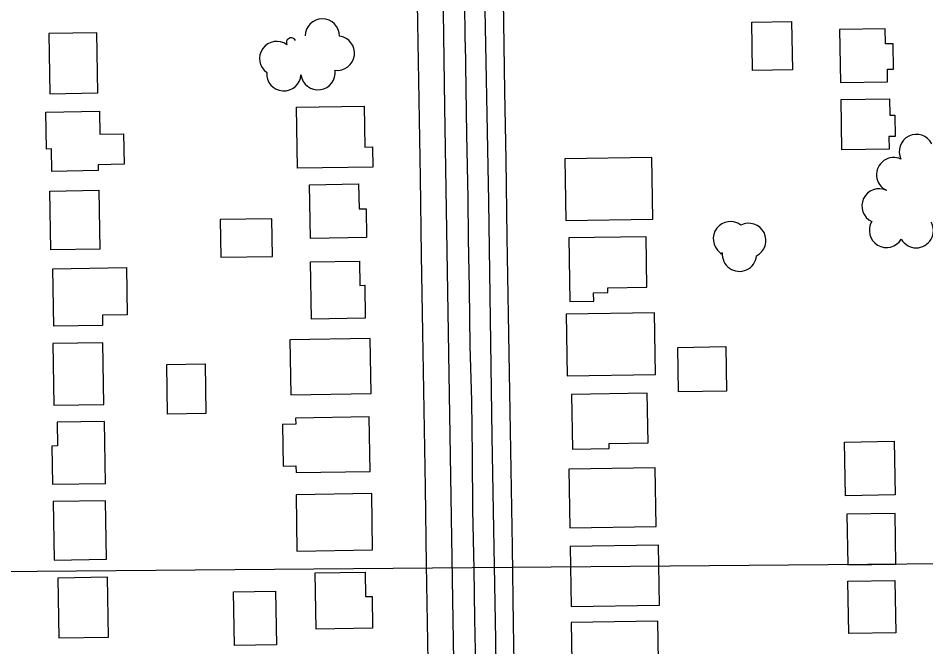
# Model space of a CAD drawing. Extents: x -2233 to 187241, y 4582 to 150524.
# Drawn here: x 114288 to 114816, y 59037 to 59403 of the extents above; entities that cross this region are included whole.
import ezdxf

# ---------------------------------------------------------------- set-up
doc = ezdxf.new("R2010")
doc.units = 0
for name, color, linetype in [('BLDG', 7, 'Continuous'), ('GE_X_CL_20', 7, 'Continuous'), ('GE_X_CL_2000', 7, 'Continuous'), ('GRID', 7, 'Continuous'), ('ROAD', 7, 'Continuous'), ('RW_X_Fee_RW', 7, 'Continuous'), ('TREES', 7, 'Continuous')]:
    doc.layers.add(name, color=color, linetype=linetype)

msp = doc.modelspace()

# ---------------------------------------------------------------- linework, layer by layer
at = {"layer": 'BLDG'}
for points in [[(114737.54, 59400.99), (114738.01, 59372.95), (114714.87, 59372.58), (114714.41, 59400.61)], [(114305.54, 59394.03), (114306.11, 59358.98), (114334.13, 59359.45), (114333.55, 59394.48)], [(114793.34, 59365.94), (114793.22, 59373.21), (114796.86, 59373.27), (114796.62, 59388.12), (114792.15, 59388.04), (114792, 59396.72), (114765.43, 59396.28), (114765.93, 59365.5)], [(114488.91, 59351.83), (114489.3, 59328), (114493.79, 59328.07), (114493.98, 59316.4), (114450.25, 59315.69), (114449.68, 59351.19)], [(114794.39, 59356.15), (114794.55, 59346.55), (114797.6, 59346.59), (114797.8, 59334.2), (114794.07, 59334.14), (114794.19, 59326.82), (114766.76, 59326.37), (114766.29, 59355.69)], [(114335.25, 59335.56), (114349.06, 59335.78), (114349.35, 59317.99), (114334.25, 59317.74), (114334.3, 59314.31), (114307.35, 59313.87), (114307.12, 59326.91), (114304.18, 59326.86), (114303.83, 59348.29), (114335.03, 59348.81)], [(114606.26, 59285.32), (114656.79, 59286.14), (114656.21, 59321.93), (114605.66, 59321.11)], [(114485.76, 59306.59), (114485.99, 59292.08), (114490.05, 59292.16), (114490.33, 59275.4), (114457.76, 59274.86), (114457.25, 59306.12)], [(114334.7, 59302.89), (114335.26, 59268.72), (114306.83, 59268.27), (114306.27, 59302.43)], [(114405.7, 59263.96), (114435.73, 59264.45), (114435.37, 59286.3), (114405.34, 59285.81)], [(114608.58, 59238.23), (114622.51, 59238.46), (114622.42, 59243.32), (114630.73, 59243.45), (114630.69, 59246.13), (114653.36, 59246.51), (114652.88, 59275.88), (114607.96, 59275.14)], [(114351.16, 59230.51), (114336.82, 59230.28), (114336.92, 59224.27), (114308.48, 59223.8), (114307.94, 59257.28), (114350.71, 59257.98)], [(114486.2, 59261.68), (114486.43, 59247.6), (114489.29, 59247.66), (114489.61, 59228.5), (114458.39, 59227.99), (114457.84, 59261.22)], [(114607.05, 59194.99), (114658.47, 59195.84), (114657.89, 59231.62), (114606.47, 59230.78)], [(114446.26, 59183.94), (114493.04, 59184.7), (114492.52, 59216.71), (114445.74, 59215.94)], [(114307.95, 59213.78), (114308.53, 59177.89), (114337.66, 59178.36), (114337.07, 59214.26)], [(114699.32, 59211.97), (114699.74, 59186.14), (114671.75, 59185.68), (114671.32, 59211.52)], [(114396.46, 59201.96), (114396.93, 59173.06), (114374.71, 59172.7), (114374.23, 59201.59)], [(114610.16, 59152.41), (114631.42, 59152.75), (114631.37, 59155.72), (114654.04, 59156.09), (114653.56, 59184.87), (114609.63, 59184.16)], [(114310.5, 59168.01), (114310.73, 59154.21), (114307.44, 59154.15), (114307.8, 59131.96), (114338.63, 59132.47), (114338.04, 59168.47)], [(114491.89, 59171.18), (114449.14, 59170.47), (114449.2, 59166.8), (114441.45, 59166.67), (114441.84, 59142.45), (114449.29, 59142.57), (114449.35, 59138.74), (114492.4, 59139.43)], [(114797.17, 59156.94), (114797.69, 59125.74), (114768.77, 59125.26), (114768.26, 59156.47)], [(114608.51, 59106.63), (114658.7, 59107.45), (114658.14, 59141.55), (114607.95, 59140.73)], [(114449.89, 59093.1), (114493.92, 59093.82), (114493.39, 59126.53), (114449.35, 59125.8)], [(114308.08, 59121.9), (114308.65, 59087.84), (114339.12, 59088.34), (114338.56, 59122.4)], [(114769.69, 59114.51), (114770.17, 59085.1), (114798.21, 59085.57), (114797.73, 59114.96)], [(114609.42, 59060.83), (114660.64, 59061.67), (114660.08, 59096.5), (114608.85, 59095.67)], [(114310.81, 59077.41), (114311.38, 59042.58), (114340.22, 59043.05), (114339.66, 59077.89)], [(114489.51, 59080.84), (114489.73, 59066.66), (114493.62, 59066.72), (114493.92, 59048.2), (114461.02, 59047.66), (114460.49, 59080.37)], [(114797.57, 59076.04), (114798.08, 59045.55), (114770.77, 59045.12), (114770.27, 59075.59)], [(114437.49, 59069.73), (114438, 59038.66), (114413.5, 59038.27), (114412.99, 59069.34)], [(114609.88, 59016.82), (114660.24, 59017.64), (114659.68, 59052.43), (114609.31, 59051.61)]]:
    msp.add_lwpolyline(points, close=True, dxfattribs=at)
at = {"layer": 'GE_X_CL_20'}
msp.add_line((114547.8, 59389), (114546.84, 59455.37), dxfattribs=at)
at = {"layer": 'GE_X_CL_2000'}
msp.add_lwpolyline([(114547.8, 59389), (114548.39, 59335.41), (114549.2, 59298.38), (114549.43, 59274.87), (114549.98, 59245.54), (114550.44, 59212.41), (114551.37, 59180.38), (114551.75, 59148.59), (114552.02, 59117.17), (114552.67, 59082.61), (114553.11, 59053.64), (114553.92, 59016.42)], dxfattribs=at)
at = {"layer": 'GRID'}
msp.add_line((114999.62, 59087.27), (109999.81, 59043.63), dxfattribs=at)
at = {"layer": 'ROAD'}
for points in [[(114566.67, 58944.14), (114565.62, 59041.4), (114563.41, 59159.74), (114561.42, 59296.43), (114558.99, 59428.36), (114557.85, 59516.93), (114557.37, 59526.37), (114559.2, 59533.69), (114563.52, 59538.76), (114568.78, 59541.5), (114578.93, 59544.05)], [(114402.46, 59530.53), (114454, 59538.79), (114474.34, 59541.01), (114486.73, 59540.81), (114500.69, 59539.72), (114512.14, 59537.58), (114519.39, 59533.06), (114524.51, 59525.92), (114528.63, 59517.53), (114531.63, 59510.39), (114533.56, 59503.5), (114535.66, 59351.49), (114538.12, 59196.14), (114541.93, 58969.52)]]:
    msp.add_lwpolyline(points, dxfattribs=at)
at = {"layer": 'RW_X_Fee_RW'}
for points in [[(114585.89, 58437.78), (114583.97, 58555.68), (114583.23, 58600.67), (114582.5, 58645.66), (114581.76, 58690.66), (114581.03, 58735.65), (114580.3, 58780.65), (114579.56, 58825.64), (114578.83, 58870.63), (114578.09, 58915.63), (114577.36, 58960.62), (114576.62, 59005.62), (114575.89, 59050.61), (114575.15, 59095.61), (114574.42, 59140.6), (114573.68, 59185.59), (114572.95, 59230.59), (114572.21, 59275.58), (114571.48, 59320.58), (114570.82, 59360.57), (114570.17, 59400.57), (114568.05, 59530.55)], [(114535.91, 58436.2), (114534.13, 58545.35), (114533.4, 58590.34), (114532.66, 58635.34), (114531.93, 58680.33), (114531.19, 58725.33), (114530.46, 58770.32), (114529.72, 58815.31), (114528.99, 58860.31), (114528.25, 58905.3), (114527.52, 58950.3), (114526.78, 58995.29), (114526.05, 59040.28), (114525.31, 59085.28), (114524.58, 59130.27), (114523.84, 59175.27), (114523.11, 59220.26), (114522.37, 59265.26), (114521.64, 59310.25), (114520.9, 59355.24), (114520.17, 59400.24), (114518.48, 59503.42)]]:
    msp.add_lwpolyline(points, dxfattribs=at)
at = {"layer": 'TREES'}
for centre, radius, start, end in [((114464.66, 59392.55), 10, 359.7504, 179.7504), ((114438.15, 59379.43), 10, 54.1078, 234.1078), ((114446.5, 59388.72), 2.76, 25.5602, 205.5602), ((114473.36, 59382.59), 10, 262.5219, 82.5219), ((114442.27, 59370.65), 10, 176.1002, 356.1002), ((114462.15, 59371.32), 10, 187.7689, 7.7689), ((114810.08, 59325.42), 10, 26.3279, 206.3279), ((114796.89, 59311.92), 10, 65.0395, 245.0395), ((114788.42, 59293.8), 10, 64.8157, 244.8157), ((114701.96, 59274.7), 10, 52.4899, 232.4899), ((114712.59, 59273.72), 10, 297.0299, 117.0299), ((114792.72, 59279.58), 10, 148.8831, 328.8831), ((114809.95, 59279.41), 10, 209.9648, 29.9648), ((114696.55, 59266.7), 0.678, 174.7599, 354.7599), ((114707.18, 59265.73), 10, 174.7599, 354.7599)]:
    msp.add_arc(centre, radius, start, end, dxfattribs=at)

doc.saveas('drawing.dxf')
